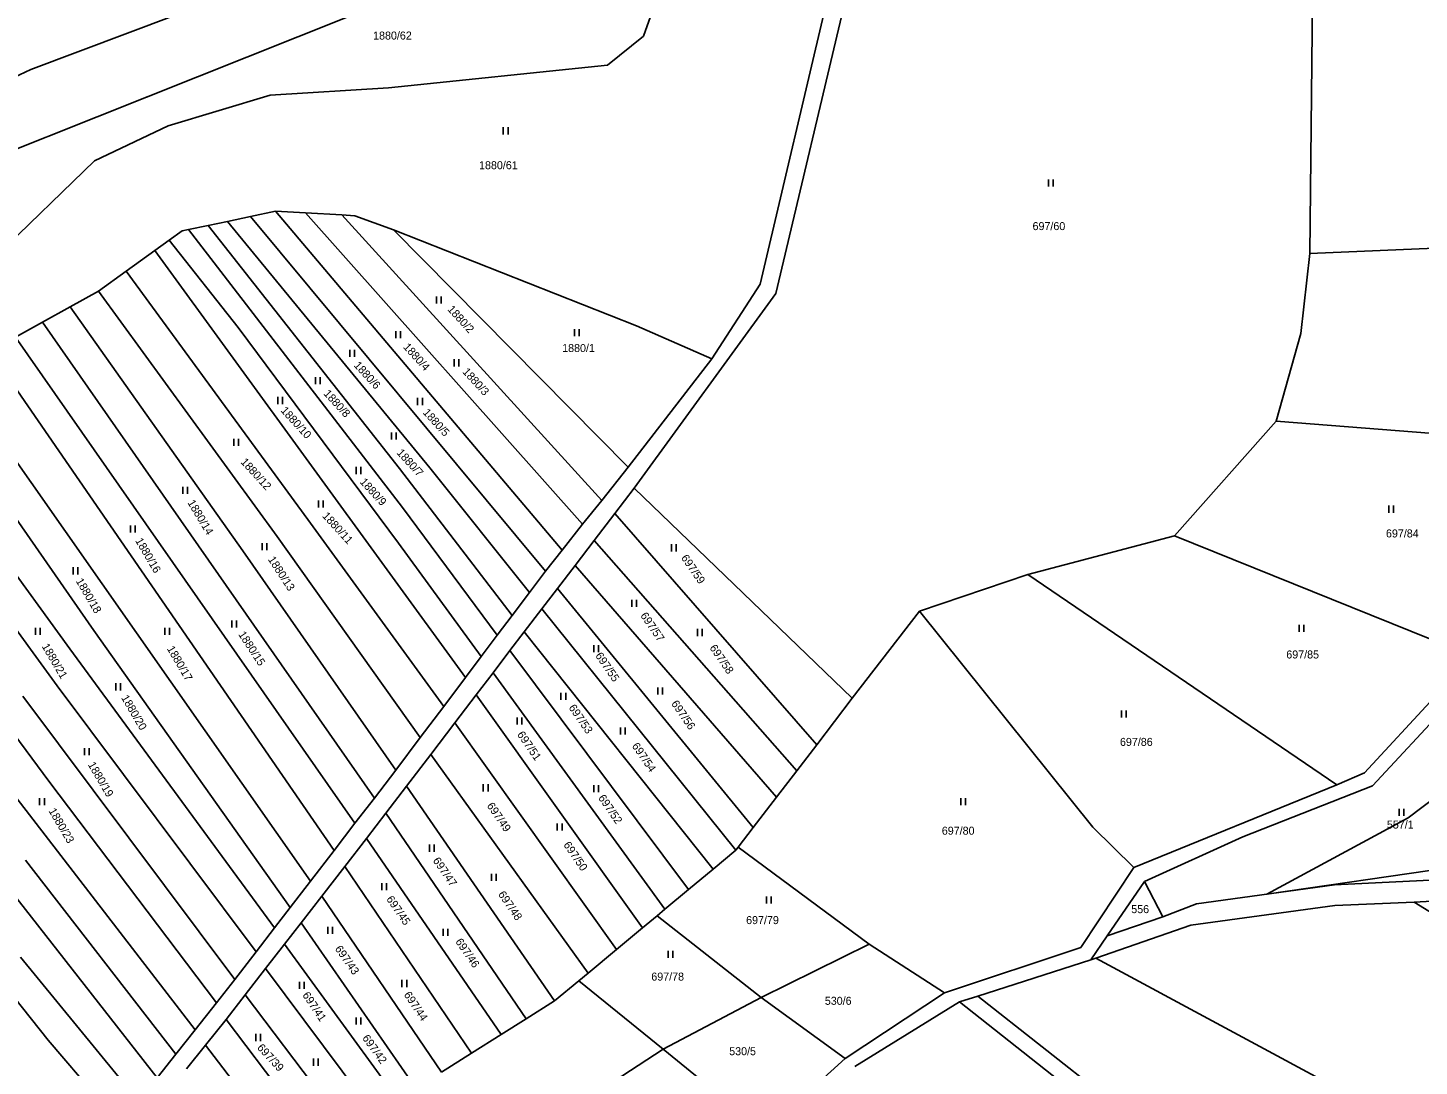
# Model space of a CAD drawing. Extents: x -580630 to -576196, y -1189024 to -1183567.
# Drawn here: x -578170.4 to -577874.8, y -1185309.2 to -1185088.7 of the extents above; entities that cross this region are included whole.
import ezdxf

# ---------------------------------------------------------------- set-up
doc = ezdxf.new("R2010")
doc.units = 0
for name, color, linetype in [('Vrstva 1', 7, 'Continuous'), ('Vrstva 18', 7, 'Continuous'), ('Vrstva 25', 7, 'Continuous'), ('Vrstva 5', 7, 'Continuous'), ('Vrstva 6', 7, 'Continuous')]:
    doc.layers.add(name, color=color, linetype=linetype)

msp = doc.modelspace()

# ---------------------------------------------------------------- linework, layer by layer
at = {"layer": 'Vrstva 1'}
for p, q in [((-577994.95, -1185058.89), (-578014.81, -1185143.09)), ((-578204.12, -1185126.93), (-578036.16, -1185059.9)), ((-578011.45, -1185145.14), (-577991.15, -1185059.25)), ((-578014.81, -1185143.09), (-578025.06, -1185158.99)), ((-578041.57, -1185186.45), (-578011.45, -1185145.14)), ((-578025.06, -1185158.99), (-578042.86, -1185181.98)), ((-578042.86, -1185181.98), (-578048.39, -1185189.05)), ((-578048.39, -1185189.05), (-578052.55, -1185194.07)), ((-578041.57, -1185186.45), (-578045.68, -1185191.83)), ((-578045.68, -1185191.83), (-578050.06, -1185197.56)), ((-578052.55, -1185194.07), (-578056.87, -1185199.63)), ((-578050.06, -1185197.56), (-578054.12, -1185202.88)), ((-578056.87, -1185199.63), (-578060.41, -1185204.11)), ((-578054.12, -1185202.88), (-578057.86, -1185207.78)), ((-578060.41, -1185204.11), (-578063.8, -1185208.62)), ((-578063.8, -1185208.62), (-578067.49, -1185213.52)), ((-578057.86, -1185207.78), (-578061.14, -1185212.07)), ((-578061.14, -1185212.07), (-578064.9, -1185217)), ((-578067.49, -1185213.52), (-578070.64, -1185217.7)), ((-578070.64, -1185217.7), (-578074.04, -1185222.22)), ((-578064.9, -1185217), (-578067.94, -1185220.97)), ((-578067.94, -1185220.97), (-578071.54, -1185225.69)), ((-578074.04, -1185222.22), (-578077.4, -1185226.68)), ((-578077.4, -1185226.68), (-578082.02, -1185232.83)), ((-578071.54, -1185225.69), (-578075.11, -1185230.36)), ((-578075.11, -1185230.36), (-578079.63, -1185236.27)), ((-578082.02, -1185232.83), (-578087, -1185239.44)), ((-577886.41, -1185246.92), (-577871.57, -1185230.92)), ((-577884.7, -1185249.7), (-577868.75, -1185232.56)), ((-578079.63, -1185236.27), (-578084.77, -1185243.01)), ((-578087, -1185239.44), (-578092.19, -1185246.34)), ((-578084.77, -1185243.01), (-578089.9, -1185249.72)), ((-578092.19, -1185246.34), (-578096.75, -1185252.27)), ((-577892.26, -1185249.49), (-577886.41, -1185246.92)), ((-578089.9, -1185249.72), (-578094.31, -1185255.5)), ((-577935.37, -1185267.05), (-577892.26, -1185249.49)), ((-577912.26, -1185260.53), (-577884.7, -1185249.7)), ((-578096.75, -1185252.27), (-578100.87, -1185257.63)), ((-578094.31, -1185255.5), (-578098.42, -1185260.88)), ((-578100.87, -1185257.63), (-578105.31, -1185263.41)), ((-578098.42, -1185260.88), (-578103.03, -1185266.82)), ((-577933.13, -1185269.99), (-577912.26, -1185260.53)), ((-578105.31, -1185263.41), (-578110.32, -1185269.93)), ((-578103.03, -1185266.82), (-578107.92, -1185273.12)), ((-577946.64, -1185284.05), (-577935.37, -1185267.05)), ((-577850.44, -1185268.61), (-577892.77, -1185270.68)), ((-578110.32, -1185269.93), (-578114.61, -1185275.51)), ((-577941.07, -1185281.57), (-577933.13, -1185269.99)), ((-577933.13, -1185269.99), (-577929.2, -1185277.48)), ((-577892.77, -1185270.68), (-577922.11, -1185274.72)), ((-578107.92, -1185273.12), (-578112.33, -1185278.79)), ((-577922.11, -1185274.72), (-577929.2, -1185277.48)), ((-577875.8, -1185274.36), (-577892.65, -1185275.1)), ((-577875.8, -1185274.36), (-577851.97, -1185273.16)), ((-577848.48, -1185291.42), (-577875.8, -1185274.36)), ((-578114.61, -1185275.51), (-578117.94, -1185279.84)), ((-577929.2, -1185277.48), (-577941.07, -1185281.57)), ((-577892.65, -1185275.1), (-577923.31, -1185279.31)), ((-578117.94, -1185279.84), (-578121.87, -1185284.96)), ((-578112.33, -1185278.79), (-578115.81, -1185283.28)), ((-577923.31, -1185279.31), (-577943.44, -1185286.26)), ((-578115.81, -1185283.28), (-578119.86, -1185288.49)), ((-578014.58, -1185294.62), (-577991.6, -1185283.34)), ((-577991.6, -1185283.34), (-577975.62, -1185293.62)), ((-577944.55, -1185286.64), (-577941.07, -1185281.57)), ((-578121.87, -1185284.96), (-578126.38, -1185290.83)), ((-577975.62, -1185293.62), (-577946.64, -1185284.05)), ((-577944.55, -1185286.64), (-577968.55, -1185294.35)), ((-577943.44, -1185286.26), (-577944.55, -1185286.64)), ((-578119.86, -1185288.49), (-578124.21, -1185294.1)), ((-578126.38, -1185290.83), (-578130.29, -1185295.76)), ((-578124.21, -1185294.1), (-578128.26, -1185299.31)), ((-578035.42, -1185305.62), (-578014.58, -1185294.62)), ((-577975.62, -1185293.62), (-577996.74, -1185307.61)), ((-577972.42, -1185295.56), (-577994.69, -1185309.33)), ((-577968.55, -1185294.35), (-577972.42, -1185295.56)), ((-577918.73, -1185337.9), (-577972.42, -1185295.56)), ((-577968.55, -1185294.35), (-577918.41, -1185333.74)), ((-578130.29, -1185295.76), (-578134.82, -1185301.48)), ((-578134.82, -1185301.48), (-578138.92, -1185306.66)), ((-578128.26, -1185299.31), (-578132.61, -1185304.76)), ((-578138.92, -1185306.66), (-578142.92, -1185311.71)), ((-578132.61, -1185304.76), (-578136.65, -1185309.82)), ((-578060.83, -1185322.18), (-578035.42, -1185305.62)), ((-577996.74, -1185307.61), (-578013.87, -1185323.04))]:
    msp.add_line(p, q, dxfattribs=at)
at = {"layer": 'Vrstva 25'}
for p, q in [((-578069.35, -1185109.8), (-578069.35, -1185111.3)), ((-578068.35, -1185111.3), (-578068.35, -1185109.8)), ((-577953.53, -1185120.9), (-577953.53, -1185122.4)), ((-577952.53, -1185122.4), (-577952.53, -1185120.9)), ((-578083.55, -1185145.76), (-578083.55, -1185147.26)), ((-578082.55, -1185147.26), (-578082.55, -1185145.76)), ((-578092.2, -1185153.09), (-578092.2, -1185154.59)), ((-578091.2, -1185154.59), (-578091.2, -1185153.09)), ((-578054.26, -1185152.65), (-578054.26, -1185154.15)), ((-578053.26, -1185154.15), (-578053.26, -1185152.65)), ((-578101.97, -1185157.09), (-578101.97, -1185158.59)), ((-578100.97, -1185158.59), (-578100.97, -1185157.09)), ((-578079.78, -1185159.08), (-578079.78, -1185160.58)), ((-578078.78, -1185160.58), (-578078.78, -1185159.08)), ((-578109.29, -1185162.86), (-578109.29, -1185164.36)), ((-578108.29, -1185164.36), (-578108.29, -1185162.86)), ((-578117.28, -1185167.08), (-578117.28, -1185168.58)), ((-578116.28, -1185168.58), (-578116.28, -1185167.08)), ((-578087.55, -1185167.3), (-578087.55, -1185168.8)), ((-578086.55, -1185168.8), (-578086.55, -1185167.3)), ((-578126.6, -1185175.95), (-578126.6, -1185177.45)), ((-578125.6, -1185177.45), (-578125.6, -1185175.95)), ((-578093.09, -1185174.62), (-578093.09, -1185176.12)), ((-578092.09, -1185176.12), (-578092.09, -1185174.62)), ((-578100.64, -1185181.95), (-578100.64, -1185183.45)), ((-578099.64, -1185183.45), (-578099.64, -1185181.95)), ((-578137.47, -1185186.17), (-578137.47, -1185187.67)), ((-578136.47, -1185187.67), (-578136.47, -1185186.17)), ((-578108.62, -1185189.05), (-578108.62, -1185190.55)), ((-578107.62, -1185190.55), (-578107.62, -1185189.05)), ((-577881.2, -1185190.16), (-577881.2, -1185191.66)), ((-577880.2, -1185191.66), (-577880.2, -1185190.16)), ((-578148.56, -1185194.38), (-578148.56, -1185195.88)), ((-578147.56, -1185195.88), (-578147.56, -1185194.38)), ((-578120.6, -1185198.15), (-578120.6, -1185199.65)), ((-578119.6, -1185199.65), (-578119.6, -1185198.15)), ((-578033.63, -1185198.38), (-578033.63, -1185199.88)), ((-578032.63, -1185199.88), (-578032.63, -1185198.38)), ((-578160.76, -1185203.26), (-578160.76, -1185204.76)), ((-578159.76, -1185204.76), (-578159.76, -1185203.26)), ((-578042.06, -1185210.14), (-578042.06, -1185211.64)), ((-578041.06, -1185211.64), (-578041.06, -1185210.14)), ((-578127.04, -1185214.58), (-578127.04, -1185216.08)), ((-578126.04, -1185216.08), (-578126.04, -1185214.58)), ((-577900.28, -1185215.47), (-577900.28, -1185216.97)), ((-577899.28, -1185216.97), (-577899.28, -1185215.47)), ((-578168.75, -1185216.14), (-578168.75, -1185217.64)), ((-578167.75, -1185217.64), (-578167.75, -1185216.14)), ((-578141.24, -1185216.14), (-578141.24, -1185217.64)), ((-578140.24, -1185217.64), (-578140.24, -1185216.14)), ((-578028.08, -1185216.36), (-578028.08, -1185217.86)), ((-578027.08, -1185217.86), (-578027.08, -1185216.36)), ((-578050.11, -1185219.82), (-578050.11, -1185221.32)), ((-578049.11, -1185221.32), (-578049.11, -1185219.82)), ((-578151.67, -1185227.9), (-578151.67, -1185229.4)), ((-578150.67, -1185229.4), (-578150.67, -1185227.9)), ((-578057.1, -1185229.92), (-578057.1, -1185231.42)), ((-578056.1, -1185231.42), (-578056.1, -1185229.92)), ((-578036.52, -1185228.76), (-578036.52, -1185230.26)), ((-578035.52, -1185230.26), (-578035.52, -1185228.76)), ((-578066.42, -1185235.17), (-578066.42, -1185236.67)), ((-578065.42, -1185236.67), (-578065.42, -1185235.17)), ((-577938, -1185233.67), (-577938, -1185235.17)), ((-577937, -1185235.17), (-577937, -1185233.67)), ((-578044.48, -1185237.3), (-578044.48, -1185238.8)), ((-578043.48, -1185238.8), (-578043.48, -1185237.3)), ((-578158.32, -1185241.67), (-578158.32, -1185243.17)), ((-578157.32, -1185243.17), (-578157.32, -1185241.67)), ((-578073.6, -1185249.35), (-578073.6, -1185250.85)), ((-578072.6, -1185250.85), (-578072.6, -1185249.35)), ((-578050.11, -1185249.54), (-578050.11, -1185251.04)), ((-578049.11, -1185251.04), (-578049.11, -1185249.54)), ((-578167.86, -1185252.32), (-578167.86, -1185253.82)), ((-578166.86, -1185253.82), (-578166.86, -1185252.32)), ((-577972.17, -1185252.32), (-577972.17, -1185253.82)), ((-577971.17, -1185253.82), (-577971.17, -1185252.32)), ((-577878.99, -1185254.56), (-577878.99, -1185256.06)), ((-577877.99, -1185256.06), (-577877.99, -1185254.56)), ((-578057.88, -1185257.7), (-578057.88, -1185259.2)), ((-578056.88, -1185259.2), (-578056.88, -1185257.7)), ((-578085.06, -1185262.17), (-578085.06, -1185263.67)), ((-578084.06, -1185263.67), (-578084.06, -1185262.17)), ((-578071.86, -1185268.38), (-578071.86, -1185269.88)), ((-578070.86, -1185269.88), (-578070.86, -1185268.38)), ((-578095.15, -1185270.33), (-578095.15, -1185271.83)), ((-578094.15, -1185271.83), (-578094.15, -1185270.33)), ((-578013.44, -1185273.19), (-578013.44, -1185274.69)), ((-578012.44, -1185274.69), (-578012.44, -1185273.19)), ((-578106.61, -1185279.65), (-578106.61, -1185281.15)), ((-578105.61, -1185281.15), (-578105.61, -1185279.65)), ((-578082.15, -1185280.04), (-578082.15, -1185281.54)), ((-578081.15, -1185281.54), (-578081.15, -1185280.04)), ((-578034.3, -1185284.73), (-578034.3, -1185286.23)), ((-578033.3, -1185286.23), (-578033.3, -1185284.73)), ((-578112.63, -1185291.3), (-578112.63, -1185292.8)), ((-578111.63, -1185292.8), (-578111.63, -1185291.3)), ((-578090.88, -1185290.92), (-578090.88, -1185292.42)), ((-578089.88, -1185292.42), (-578089.88, -1185290.92)), ((-578100.59, -1185298.88), (-578100.59, -1185300.38)), ((-578099.59, -1185300.38), (-578099.59, -1185298.88)), ((-578121.94, -1185302.38), (-578121.94, -1185303.88)), ((-578120.94, -1185303.88), (-578120.94, -1185302.38)), ((-578109.71, -1185307.62), (-578109.71, -1185309.12)), ((-578108.71, -1185309.12), (-578108.71, -1185307.62))]:
    msp.add_line(p, q, dxfattribs=at)
at = {"layer": 'Vrstva 5'}
for p, q in [((-577877.07, -1185256.46), (-577852.9, -1185238.18)), ((-577907.11, -1185272.66), (-577877.07, -1185256.46)), ((-577907.11, -1185272.66), (-577840.24, -1185263.05))]:
    msp.add_line(p, q, dxfattribs=at)
at = {"layer": 'Vrstva 6'}
for p, q in [((-578169.73, -1185097.53), (-578097.6, -1185070.34)), ((-578039.57, -1185090.46), (-578035.6, -1185079.17)), ((-577897.44, -1185082.6), (-577897.98, -1185136.64)), ((-578047.2, -1185096.63), (-578039.57, -1185090.46)), ((-578226.26, -1185123.88), (-578169.73, -1185097.53)), ((-578093.72, -1185101.45), (-578047.2, -1185096.63)), ((-578140.55, -1185109.5), (-578118.91, -1185103.01)), ((-578118.91, -1185103.01), (-578093.72, -1185101.45)), ((-578156.23, -1185116.92), (-578140.55, -1185109.5)), ((-578156.23, -1185116.92), (-578189.98, -1185149.66)), ((-578132.09, -1185130.65), (-578127.97, -1185129.78)), ((-578127.97, -1185129.78), (-578123.07, -1185128.74)), ((-578127.97, -1185129.78), (-578084.97, -1185182.16)), ((-578123.07, -1185128.74), (-578117.76, -1185127.61)), ((-578060.41, -1185204.11), (-578123.07, -1185128.74)), ((-578117.76, -1185127.61), (-578111.38, -1185127.97)), ((-578056.87, -1185199.63), (-578117.76, -1185127.61)), ((-578111.38, -1185127.97), (-578103.68, -1185128.42)), ((-578111.38, -1185127.97), (-578052.55, -1185194.07)), ((-578103.68, -1185128.42), (-578100.87, -1185128.59)), ((-578103.68, -1185128.42), (-578048.39, -1185189.05)), ((-578100.87, -1185128.59), (-578092.68, -1185131.6)), ((-578140.33, -1185133.78), (-578137.61, -1185131.82)), ((-578137.61, -1185131.82), (-578136.23, -1185131.53)), ((-578136.23, -1185131.53), (-578132.09, -1185130.65)), ((-578136.23, -1185131.53), (-578090.79, -1185190.55)), ((-578091.38, -1185182.31), (-578132.09, -1185130.65)), ((-578042.86, -1185181.98), (-578092.68, -1185131.6)), ((-578092.68, -1185131.6), (-578041.05, -1185151.98)), ((-578143.39, -1185135.98), (-578140.33, -1185133.78)), ((-578140.33, -1185133.78), (-578125.67, -1185152.35)), ((-577825.18, -1185133.5), (-577897.98, -1185136.64)), ((-578149.51, -1185140.39), (-578143.39, -1185135.98)), ((-578143.39, -1185135.98), (-578077.4, -1185226.68)), ((-577897.98, -1185136.64), (-577899.9, -1185153.61)), ((-578155.38, -1185144.62), (-578149.51, -1185140.39)), ((-578149.51, -1185140.39), (-578110.87, -1185193.08)), ((-578161.35, -1185147.92), (-578155.38, -1185144.62)), ((-578117.38, -1185196.73), (-578155.38, -1185144.62)), ((-578167.29, -1185151.21), (-578161.35, -1185147.92)), ((-578161.35, -1185147.92), (-578124.68, -1185199.74)), ((-578173, -1185154.37), (-578167.29, -1185151.21)), ((-578167.29, -1185151.21), (-578096.75, -1185252.27)), ((-578125.67, -1185152.35), (-578091.63, -1185198.16)), ((-578041.05, -1185151.98), (-578025.06, -1185158.99)), ((-577899.9, -1185153.61), (-577905.13, -1185172.23)), ((-578173, -1185154.37), (-578100.87, -1185257.63)), ((-578178.24, -1185157.62), (-578105.31, -1185263.41)), ((-578184.72, -1185163.85), (-578110.32, -1185269.93)), ((-578189.75, -1185168.68), (-578156.35, -1185216.71)), ((-578195.28, -1185174), (-578161.48, -1185220.56)), ((-577905.13, -1185172.23), (-577926.77, -1185196.61)), ((-577842.6, -1185177.07), (-577905.13, -1185172.23)), ((-578200.29, -1185178.81), (-578164.14, -1185228.46)), ((-578067.49, -1185213.52), (-578091.38, -1185182.31)), ((-578084.97, -1185182.16), (-578063.8, -1185208.62)), ((-578165.91, -1185248.66), (-578210.52, -1185188.63)), ((-577995.2, -1185231.09), (-578041.57, -1185186.45)), ((-578090.79, -1185190.55), (-578070.64, -1185217.7)), ((-578002.75, -1185240.94), (-578045.68, -1185191.83)), ((-578110.87, -1185193.08), (-578082.02, -1185232.83)), ((-578087, -1185239.44), (-578117.38, -1185196.73)), ((-578007, -1185246.47), (-578050.06, -1185197.56)), ((-577926.77, -1185196.61), (-577957.93, -1185204.76)), ((-577865.43, -1185221.35), (-577926.77, -1185196.61)), ((-578124.68, -1185199.74), (-578092.19, -1185246.34)), ((-578091.63, -1185198.16), (-578074.04, -1185222.22)), ((-578011.3, -1185252.07), (-578054.12, -1185202.88)), ((-577957.93, -1185204.76), (-577980.92, -1185212.61)), ((-577892.26, -1185249.49), (-577957.93, -1185204.76)), ((-578016.28, -1185258.55), (-578057.86, -1185207.78)), ((-578061.14, -1185212.07), (-578019.96, -1185263.35)), ((-577980.92, -1185212.61), (-577995.2, -1185231.09)), ((-577944.07, -1185258.48), (-577980.92, -1185212.61)), ((-578156.35, -1185216.71), (-578114.61, -1185275.51)), ((-578024.8, -1185267.38), (-578064.9, -1185217)), ((-578161.48, -1185220.56), (-578117.94, -1185279.84)), ((-578030, -1185271.71), (-578067.94, -1185220.97)), ((-578035, -1185275.87), (-578071.54, -1185225.69)), ((-578164.14, -1185228.46), (-578121.87, -1185284.96)), ((-578039.75, -1185279.81), (-578075.11, -1185230.36)), ((-578171.44, -1185230.63), (-578126.38, -1185290.83)), ((-577995.2, -1185231.09), (-578002.75, -1185240.94)), ((-578045.28, -1185284.41), (-578079.63, -1185236.27)), ((-578002.75, -1185240.94), (-578007, -1185246.47)), ((-578051.33, -1185289.44), (-578084.77, -1185243.01)), ((-578007, -1185246.47), (-578011.3, -1185252.07)), ((-578130.29, -1185295.76), (-578165.91, -1185248.66)), ((-578089.9, -1185249.72), (-578058.46, -1185295.38)), ((-578134.82, -1185301.48), (-578172.62, -1185252.41)), ((-578011.3, -1185252.07), (-578016.28, -1185258.55)), ((-578064.5, -1185299.18), (-578094.31, -1185255.5)), ((-578166.04, -1185303.7), (-578202.43, -1185258)), ((-578016.28, -1185258.55), (-578019.48, -1185262.72)), ((-577935.37, -1185267.05), (-577944.07, -1185258.48)), ((-578069.8, -1185302.51), (-578098.42, -1185260.88)), ((-578019.48, -1185262.72), (-578019.96, -1185263.35)), ((-577991.6, -1185283.34), (-578019.48, -1185262.72)), ((-578138.92, -1185306.66), (-578170.84, -1185265.44)), ((-578019.96, -1185263.35), (-578024.8, -1185267.38)), ((-578142.92, -1185311.71), (-578176.56, -1185268.8)), ((-578076.1, -1185306.47), (-578103.03, -1185266.82)), ((-578024.8, -1185267.38), (-578030, -1185271.71)), ((-578030, -1185271.71), (-578035, -1185275.87)), ((-578082.47, -1185310.47), (-578107.92, -1185273.12)), ((-578036.68, -1185277.26), (-578039.75, -1185279.81)), ((-578035, -1185275.87), (-578036.68, -1185277.26)), ((-578014.58, -1185294.62), (-578036.68, -1185277.26)), ((-578112.33, -1185278.79), (-578087.92, -1185313.9)), ((-578039.75, -1185279.81), (-578045.28, -1185284.41)), ((-578091.13, -1185317.2), (-578115.81, -1185283.28)), ((-578146.85, -1185316.67), (-578171.93, -1185286.07)), ((-578045.28, -1185284.41), (-578051.33, -1185289.44)), ((-577943.44, -1185286.26), (-577876.1, -1185322.52)), ((-578119.86, -1185288.49), (-578095.26, -1185321.45)), ((-578051.33, -1185289.44), (-578053.34, -1185291.11)), ((-578053.34, -1185291.11), (-578058.46, -1185295.38)), ((-578035.42, -1185305.62), (-578053.34, -1185291.11)), ((-578124.21, -1185294.1), (-578099.24, -1185327.02)), ((-578064.5, -1185299.18), (-578058.46, -1185295.38)), ((-577996.74, -1185307.61), (-578014.58, -1185294.62)), ((-578103.04, -1185332.42), (-578128.26, -1185299.31)), ((-578069.8, -1185302.51), (-578064.5, -1185299.18)), ((-578150.71, -1185321.55), (-578166.04, -1185303.7)), ((-578076.1, -1185306.47), (-578069.8, -1185302.51)), ((-578132.61, -1185304.76), (-578107.05, -1185338.11)), ((-578082.47, -1185310.47), (-578076.1, -1185306.47)), ((-578013.87, -1185323.04), (-578035.42, -1185305.62))]:
    msp.add_line(p, q, dxfattribs=at)

# ---------------------------------------------------------------- texts
at = {"layer": 'Vrstva 18'}
for s, p in [('1880/62', (-578097.018, -1185091.17)), ('1880/61', (-578074.506, -1185118.71)), ('697/60', (-577956.909, -1185131.64)), ('1880/1', (-578056.847, -1185157.54)), ('697/84', (-577881.819, -1185196.92)), ('697/85', (-577902.996, -1185222.63)), ('697/86', (-577938.339, -1185241.2)), ('557/1', (-577881.629, -1185258.76)), ('697/80', (-577976.186, -1185260.06)), ('697/79', (-578017.762, -1185279.05)), ('556', (-577935.938, -1185276.72)), ('697/78', (-578037.912, -1185291.05)), ('530/6', (-578001.044, -1185296.19)), ('530/5', (-578021.361, -1185306.9))]:
    msp.add_text(s, height=1.7, dxfattribs=at).set_placement(p)
for s, rotation, p in [('1880/2', 312.43389, (-578081.331, -1185148.551)), ('1880/4', 312.43389, (-578090.731, -1185156.565)), ('1880/6', 312.43389, (-578101.221, -1185160.455)), ('1880/3', 312.43389, (-578078.14, -1185161.821)), ('1880/8', 312.43389, (-578107.644, -1185166.46)), ('1880/10', 312.43389, (-578116.759, -1185170.053)), ('1880/5', 312.43389, (-578086.553, -1185170.49)), ('1880/12', 312.43389, (-578125.271, -1185180.979)), ('1880/7', 312.43389, (-578092.114, -1185179.035)), ('1880/9', 312.43389, (-578099.941, -1185185.225)), ('1880/14', 300.97473, (-578136.509, -1185189.532)), ('1880/11', 312.43389, (-578107.926, -1185192.44)), ('1880/16', 300.45907, (-578147.617, -1185197.603)), ('1880/13', 303.03738, (-578119.425, -1185201.58)), ('697/59', 304.46977, (-578031.667, -1185201.256)), ('1880/18', 300.45907, (-578160.247, -1185206.166)), ('697/57', 304.46977, (-578040.314, -1185213.529)), ('1880/15', 303.20926, (-578125.724, -1185217.51)), ('1880/21', 300.45907, (-578167.474, -1185220.04)), ('1880/17', 300.45907, (-578140.887, -1185220.538)), ('697/55', 304.46977, (-578049.884, -1185222.037)), ('697/58', 304.46977, (-578025.608, -1185220.379)), ('1880/20', 300.45907, (-578150.604, -1185230.967)), ('697/53', 304.46977, (-578055.546, -1185233.084)), ('697/56', 304.46977, (-578033.757, -1185232.216)), ('697/51', 304.46977, (-578066.49, -1185238.783)), ('697/54', 304.46977, (-578042.117, -1185241.216)), ('1880/19', 300.45907, (-578157.677, -1185245.173)), ('697/49', 304.46977, (-578072.93, -1185253.915)), ('697/52', 304.46977, (-578049.269, -1185252.245)), ('1880/23', 300.45907, (-578166.025, -1185254.995)), ('697/50', 304.46977, (-578056.662, -1185262.224)), ('697/47', 304.46977, (-578084.408, -1185265.558)), ('697/45', 304.46977, (-578094.287, -1185273.746)), ('697/48', 304.46977, (-578070.542, -1185272.728)), ('697/43', 305.10003, (-578105.217, -1185284.309)), ('697/46', 304.46977, (-578079.62, -1185282.785)), ('697/41', 303.83952, (-578112.119, -1185294.128)), ('697/44', 303.95411, (-578090.57, -1185294.054)), ('697/42', 305.78758, (-578099.4, -1185303.279)), ('697/39', 312.60577, (-578121.772, -1185305.401))]:
    msp.add_text(s, height=1.7, rotation=rotation, dxfattribs=at).set_placement(p)

doc.saveas('drawing.dxf')
